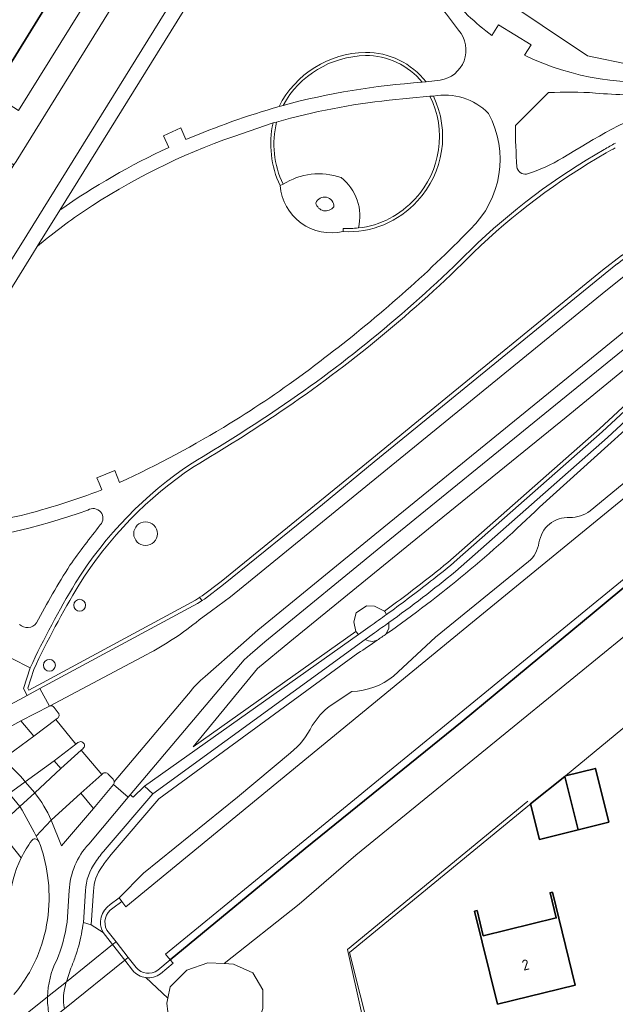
# Model space of a CAD drawing. Extents: x 150256 to 156914, y 461459 to 469481.
# Tile 426 of 656: x 156269 to 156344, y 464012 to 464136. Entities that reach past the tile are written whole.
import ezdxf
from ezdxf.enums import TextEntityAlignment as Align

# ---------------------------------------------------------------- set-up
doc = ezdxf.new("R2010")
doc.units = 0
doc.header["$LTSCALE"] = 0.75
for name, color, linetype, lineweight in [('B-RO-GK-BESCHOEIING-G', 251, 'GK-BESCHOEIING', 35), ('B-RO-GR-BEPLANTING_CULTUUR_BODEMBEDEKKER-GV', 251, 'CONTINUOUS', 18), ('B-RO-GR-BEPLANTING_CULTUUR_HEESTERS-GV', 251, 'CONTINUOUS', 18), ('B-RO-IE-TERREINAFSCHEIDING_KUNSTMATIG_HEKWERK-G', 251, 'IE-TERREINAFSCHEIDING-KUNSTMATIG', 18), ('B-RO-IE-TERREINAFSCHEIDING_KUNSTMATIG_MUUR-GV', 251, 'CONTINUOUS', 18), ('B-RO-KW-KUNSTWERK_DUIKER-GV', 251, 'CONTINUOUS', 18), ('B-RO-OG-BEBOUWING-GV', 6, 'CONTINUOUS', 35), ('B-RO-OG-BEBOUWING-T18', 1, 'CONTINUOUS', 18), ('B-RO-OG-TERREIN_CULTUURSCHEIDING-GV', 251, 'CONTINUOUS', 18), ('B-RO-OG-TERREIN_ONBEGROEID-GV', 251, 'CONTINUOUS', 18), ('B-RO-OG-WATER_SLOOT-GV', 251, 'CONTINUOUS', 18), ('B-RO-VH-VERHARDING_ASFALT-GV', 251, 'CONTINUOUS', 18), ('B-RO-VH-VERHARDING_HALFVERHARDING_GRIND-GV', 251, 'CONTINUOUS', 18), ('B-RO-VH-VERHARDING_TEGEL-GV', 251, 'CONTINUOUS', 18)]:
    doc.layers.add(name, color=color, linetype=linetype, lineweight=lineweight)
doc.styles.add('NLCS-ISO-M200-T18', font='NLCS-ISO.ttf', dxfattribs={"height": 360})
doc.linetypes.add('GK-BESCHOEIING', pattern='A,30,-5,[1,NLCS.SHX,S=1,R=0,X=0,Y=0],-5', length=40)
doc.linetypes.add('IE-TERREINAFSCHEIDING-KUNSTMATIG', pattern='A,4,[82,NLCS.SHX,S=0.75,R=90,X=0,Y=0],4,-2', length=10)

msp = doc.modelspace()

# ---------------------------------------------------------------- linework, layer by layer
at = {"layer": 'B-RO-GK-BESCHOEIING-G'}
msp.add_lwpolyline([(156375.479, 464088.538), (156369.682, 464084.697), (156356.896, 464073.944), (156351.434, 464069.93), (156341.148, 464061.374), (156324.463, 464047.529), (156304.628, 464031.449), (156287.56, 464017.39)], dxfattribs=at)
at = {"layer": 'B-RO-GR-BEPLANTING_CULTUUR_BODEMBEDEKKER-GV'}
msp.add_lwpolyline([(156280.805, 464152.534), (156264.998, 464126.951), (156265.988, 464126.322), (156268.375, 464124.806), (156276.277, 464137.529), (156284.202, 464150.45), (156281.695, 464151.988)], close=True, dxfattribs=at)
at = {"layer": 'B-RO-GR-BEPLANTING_CULTUUR_HEESTERS-GV'}
msp.add_lwpolyline([(156365.651, 464140.972), (156362.078, 464135.062), (156312.492, 464165.662), (156308.221, 464168.125), (156306.435, 464165.237), (156307.597, 464164.519), (156302.843, 464156.717), (156323.097, 464143.275), (156340.299, 464131.701), (156345.995, 464130.531), (156352.655, 464133.748), (156360.873, 464132.521), (156366.29, 464134.181), (156370.204, 464138.219)], close=True, dxfattribs=at)
for points in [[(156363.689, 464130.436), (156378.142, 464133.452), (156382.174, 464134.401), (156367.183, 464143.506), (156365.651, 464140.972), (156370.204, 464138.219), (156366.29, 464134.181), (156360.873, 464132.521), (156352.655, 464133.748), (156345.995, 464130.531), (156340.299, 464131.701), (156323.097, 464143.275), (156302.843, 464156.717), (156307.597, 464164.519), (156306.435, 464165.237), (156300.217, 464155.181)], [(156328.222, 464134.295), (156329.06, 464135.624), (156333.174, 464133.122), (156332.321, 464131.798)], [(156335.37, 464127.058), (156331.177, 464122.901)]]:
    msp.add_lwpolyline(points, dxfattribs=at)
for points in [[(156322.501, 464139.747, 0.0656075), (156328.222, 464134.295)], [(156332.321, 464131.798, 0.1504507), (156351.909, 464128.755)], [(156341.293, 464127.012, 0.0293765), (156335.37, 464127.058)], [(156349.505, 464126.814, -0.034581), (156341.293, 464127.012)], [(156337.184, 464118.817, -0.036351), (156349.801, 464125.579)], [(156331.177, 464122.901, 0.0152874), (156331.375, 464117.668)], [(156332.599, 464116.768, 0.0616036), (156337.184, 464118.817)], [(156331.375, 464117.668, 0.4236385), (156332.599, 464116.768)], [(156277.134, 464074.264, -0.063754), (156257.321, 464069.899)], [(156278.708, 464072.381, 0.8895548), (156277.134, 464074.264)], [(156274.878, 464067.285, -0.0163768), (156278.708, 464072.381)], [(156270.644, 464059.989, -0.021145), (156274.878, 464067.285)], [(156268.491, 464059.8, 0.450989), (156270.644, 464059.989)]]:
    msp.add_lwpolyline(points, format="xyb", dxfattribs=at)
at = {"layer": 'B-RO-IE-TERREINAFSCHEIDING_KUNSTMATIG_HEKWERK-G'}
msp.add_lwpolyline([(156332.761, 464037.442), (156309.972, 464018.686), (156311.768, 464010.578)], dxfattribs=at)
at = {"layer": 'B-RO-IE-TERREINAFSCHEIDING_KUNSTMATIG_MUUR-GV'}
for points in [[(156312.222, 464132.144, 0.277717), (156301.3, 464125.311)], [(156301.816, 464125.451, -0.2688163), (156312.227, 464131.745)], [(156319.882, 464128.415, 0.2353926), (156312.222, 464132.144)], [(156312.227, 464131.745, -0.2285141), (156319.401, 464128.37)], [(156320.385, 464126.607, -0.3111997), (156318.507, 464113.644)], [(156318.803, 464113.375, 0.3073575), (156320.818, 464126.62)], [(156300.542, 464123.225, 0.1652507), (156301.444, 464115.297)], [(156301.806, 464115.467, -0.1726658), (156301.002, 464123.343)], [(156309.393, 464109.493, 0.2291391), (156318.803, 464113.375)], [(156318.507, 464113.644, -0.1849375), (156311.336, 464109.942)], [(156311.336, 464109.942, -0.0427423), (156309.417, 464109.892)], [(156279.977, 464024.39, 0.4009511), (156279.071, 464020.828)], [(156279.548, 464021.144, -0.3982339), (156280.296, 464023.917)], [(156282.797, 464016.074, 0.1959871), (156284.471, 464015.137)], [(156285.97, 464016.086, -0.4053456), (156283.244, 464016.427)], [(156284.471, 464015.137, 0.1960148), (156286.324, 464015.638)]]:
    msp.add_lwpolyline(points, format="xyb", dxfattribs=at)
for points in [[(156319.401, 464128.37), (156319.882, 464128.415)], [(156320.818, 464126.62), (156320.385, 464126.607)], [(156301.3, 464125.311), (156301.816, 464125.451)], [(156301.002, 464123.343), (156300.542, 464123.225)], [(156301.444, 464115.297), (156301.806, 464115.467)], [(156309.417, 464109.892), (156309.393, 464109.493)], [(156281.112, 464025.221), (156279.977, 464024.39)], [(156280.296, 464023.917), (156281.448, 464024.761), (156281.112, 464025.221)], [(156279.071, 464020.828), (156280.262, 464019.309), (156281.804, 464017.341), (156282.797, 464016.074)], [(156283.244, 464016.427), (156282.248, 464017.698), (156280.706, 464019.666), (156279.548, 464021.144)], [(156286.324, 464015.638), (156287.922, 464016.949), (156287.56, 464017.39), (156285.97, 464016.086)]]:
    msp.add_lwpolyline(points, dxfattribs=at)
at = {"layer": 'B-RO-KW-KUNSTWERK_DUIKER-GV'}
msp.add_lwpolyline([(156265.914, 464004.576), (156269.064, 464007.106), (156270.318, 464008.114), (156272.433, 464009.813), (156274.177, 464011.214), (156281.804, 464017.341), (156282.248, 464017.698), (156280.706, 464019.666), (156280.262, 464019.309), (156274.425, 464014.62), (156272.042, 464012.706), (156269.691, 464010.817), (156267.949, 464009.418)], dxfattribs=at)
at = {"layer": 'B-RO-OG-BEBOUWING-GV'}
for points in [[(156264.998, 464126.951), (156280.805, 464152.534), (156282.36, 464155.051), (156284.783, 464158.973), (156279.014, 464162.537), (156279.078, 464162.641), (156275.254, 464165.004), (156275.166, 464164.863), (156274.55, 464165.243), (156274.419, 464165.324), (156271.949, 464161.326), (156273.03, 464160.659), (156264.746, 464147.251), (156254.359, 464130.44), (156253.278, 464131.107), (156250.807, 464127.108), (156251.298, 464126.806), (156251.208, 464126.66), (156255.371, 464124.088), (156255.43, 464124.183), (156261.117, 464120.669), (156263.358, 464124.295)], [(156339.099, 464033.839), (156342.981, 464034.805), (156341.292, 464041.594), (156337.5, 464040.65), (156337.42, 464040.586)], [(156333.099, 464037.109), (156334.214, 464032.624), (156339.099, 464033.839), (156337.42, 464040.586)], [(156328.908, 464011.774), (156338.733, 464014.177), (156335.856, 464025.942), (156335.565, 464025.871), (156336.342, 464022.692), (156327.107, 464020.434), (156326.33, 464023.613), (156326.031, 464023.54)]]:
    msp.add_lwpolyline(points, close=True, dxfattribs=at)
at = {"layer": 'B-RO-OG-TERREIN_CULTUURSCHEIDING-GV'}
for points in [[(156299.245, 464153.611), (156273.581, 464112.191)], [(156319.882, 464128.415), (156321.662, 464128.634)], [(156300.542, 464123.225), (156295.586, 464121.533)], [(156287.355, 464120.132), (156286.69, 464121.593), (156288.892, 464122.612), (156289.535, 464121.135)], [(156360.314, 464118.046), (156349.327, 464110.185), (156348.462, 464109.529), (156345.914, 464107.479), (156344.593, 464106.428), (156344.593, 464106.47), (156342.211, 464104.597), (156318.449, 464085.201), (156313.026, 464080.741), (156306.467, 464075.374), (156293.983, 464065.244), (156291.608, 464063.432), (156291.303, 464063.237), (156291.235, 464063.194), (156291.572, 464062.816), (156291.894, 464063.022), (156294.293, 464064.851), (156306.782, 464074.986), (156313.343, 464080.354), (156318.766, 464084.814), (156342.524, 464104.207), (156344.093, 464105.441), (156344.093, 464105.392), (156346.227, 464107.089)], [(156306.467, 464075.374), (156313.026, 464080.741), (156318.449, 464085.201), (156342.211, 464104.597), (156344.593, 464106.47), (156344.593, 464106.428), (156345.914, 464107.479), (156348.462, 464109.529), (156349.327, 464110.185), (156360.314, 464118.046)], [(156301.806, 464115.467), (156301.444, 464115.297)], [(156309.393, 464109.493), (156309.417, 464109.892)], [(156270.736, 464107.589), (156270.263, 464106.825), (156248.328, 464071.359)], [(156349.965, 464098.737), (156335.565, 464087.026), (156314.65, 464069.991), (156299.494, 464057.607), (156297.664, 464056.017), (156296.884, 464055.339), (156282.5, 464038.263), (156282.883, 464037.942), (156284.298, 464039.344), (156311.351, 464058.542), (156311.023, 464058.922), (156290.449, 464044.323), (156298.567, 464054.242), (156302.678, 464057.614), (156321.323, 464072.807), (156337.585, 464086.023), (156346.964, 464093.702)], [(156322.634, 464067.637), (156341.804, 464084.551), (156354.572, 464096.381)], [(156354.572, 464096.381), (156341.804, 464084.551), (156322.634, 464067.637)], [(156322.957, 464067.255), (156323.823, 464068.019), (156342.139, 464084.18), (156354.899, 464096.002)], [(156355.554, 464095.246), (156342.81, 464083.438), (156323.604, 464066.492)], [(156346.964, 464093.702), (156337.585, 464086.023), (156321.323, 464072.807), (156302.678, 464057.614), (156298.567, 464054.242), (156290.449, 464044.323), (156311.023, 464058.922), (156311.018, 464058.928), (156310.742, 464060.146), (156311.074, 464061.253), (156312.365, 464062.138), (156313.38, 464062.101), (156314.62, 464061.481)], [(156407.67, 464093.851), (156394.198, 464090.366), (156382.47, 464086.711), (156378.022, 464084.313), (156372.827, 464081.723), (156362.762, 464072.824), (156355.194, 464066.545), (156348.404, 464061.115), (156328.733, 464045.095), (156311.016, 464030.647), (156303.831, 464024.431), (156294.387, 464016.91), (156295.532, 464016.85), (156298, 464015.743), (156299.277, 464013.616), (156299.277, 464011.232)], [(156353.633, 464092.164), (156334.24, 464074.646)], [(156334.24, 464074.646), (156353.633, 464092.164)], [(156340.64, 464074.18), (156358.728, 464089.101)], [(156278.911, 464076.829), (156278.916, 464076.831), (156278.569, 464077.666), (156278.293, 464078.331), (156280.544, 464079.259), (156281.149, 464077.757)], [(156270.31, 464054.127), (156269.546, 464051.751), (156269.681, 464051.491), (156270.849, 464052.123), (156290.745, 464062.881), (156291.235, 464063.194), (156291.303, 464063.237), (156291.608, 464063.432), (156293.983, 464065.244), (156306.467, 464075.374)], [(156315.784, 464053.251), (156321.098, 464058.179), (156332.847, 464067.749)], [(156271.087, 464051.683), (156290.999, 464062.45), (156291.572, 464062.816), (156291.235, 464063.194), (156290.745, 464062.881), (156270.849, 464052.123), (156269.681, 464051.491), (156269.546, 464051.751), (156270.31, 464054.127)], [(156314.893, 464061.063), (156314.672, 464061.455), (156314.62, 464061.481), (156313.38, 464062.101), (156312.365, 464062.138), (156311.074, 464061.253), (156310.742, 464060.146), (156311.018, 464058.928), (156311.023, 464058.922), (156311.351, 464058.542)], [(156314.62, 464061.481), (156314.672, 464061.455), (156314.893, 464061.063)], [(156311.351, 464058.542), (156312.804, 464059.573)], [(156314.863, 464058.605), (156315.202, 464059.334), (156315.196, 464060.048)], [(156315.196, 464060.048), (156315.202, 464059.334), (156314.863, 464058.605)], [(156313.385, 464058.759), (156312.185, 464057.888), (156312.598, 464057.712), (156313.136, 464057.638), (156313.722, 464057.811)], [(156313.722, 464057.811), (156313.136, 464057.638), (156312.598, 464057.712), (156312.185, 464057.888), (156285.341, 464038.394)], [(156311.275, 464056.158), (156286.101, 464037.744), (156280.071, 464030.694)], [(156280.071, 464030.694), (156286.101, 464037.744), (156311.275, 464056.158)], [(156314.252, 464002.236), (156310.228, 464018.335), (156332.974, 464037.006), (156333.099, 464037.109), (156337.42, 464040.586), (156337.5, 464040.65), (156357.052, 464056.79)], [(156269.844, 464054.311), (156269.007, 464051.706), (156269.471, 464050.809), (156271.087, 464051.683)], [(156307.759, 464049.501), (156310.504, 464051.304)], [(156279.977, 464024.39), (156281.112, 464025.221), (156284.189, 464028.331), (156296.041, 464037.95), (156302.747, 464043.567)], [(156285.341, 464038.394), (156279.309, 464031.342)], [(156276.84, 464026.134), (156276.581, 464022.129), (156277.562, 464021.798), (156277.839, 464026.078)], [(156277.839, 464026.078), (156277.562, 464021.798), (156279.071, 464020.828)], [(156282.797, 464016.074), (156281.804, 464017.341), (156280.262, 464019.309), (156279.071, 464020.828), (156277.562, 464021.798), (156276.581, 464022.129)], [(156274.996, 464016.329), (156274.425, 464014.62), (156274.361, 464014.428)], [(156287.361, 464009.7), (156287.106, 464011.913), (156287.236, 464012.537), (156284.471, 464015.137)]]:
    msp.add_lwpolyline(points, dxfattribs=at)
for points in [[(156324.003, 464134.94, 0.0995978), (156309.072, 464148.865)], [(156321.662, 464128.634, 0.5882266), (156324.003, 464134.94)], [(156301.3, 464125.311, -0.277717), (156312.222, 464132.144)], [(156312.222, 464132.144, -0.2353926), (156319.882, 464128.415)], [(156320.818, 464126.62, -0.3073575), (156318.803, 464113.375)], [(156327.795, 464124.434, 0.2491229), (156320.818, 464126.62)], [(156289.535, 464121.135, -0.0287568), (156301.3, 464125.311)], [(156325.481, 464109.76, 0.3348685), (156327.795, 464124.434)], [(156301.444, 464115.297, -0.1652507), (156300.542, 464123.225)], [(156295.586, 464121.533, 0.0644489), (156276.599, 464112.043)], [(156343.818, 464120.668, 0.0052587), (156342.403, 464119.865)], [(156273.581, 464112.191, -0.0441791), (156287.355, 464120.132)], [(156342.403, 464119.865, 0.0633538), (156325.491, 464107.152)], [(156325.841, 464106.795, -0.0633636), (156342.652, 464119.432)], [(156342.652, 464119.432, 0.0633636), (156325.841, 464106.795)], [(156342.652, 464119.432, -0.0040088), (156343.808, 464120.091)], [(156343.808, 464120.091, 0.0040088), (156342.652, 464119.432)], [(156309.144, 464116.313, 0.230295), (156301.806, 464115.467)], [(156311.336, 464109.942, 0.2979113), (156309.144, 464116.313)], [(156309.393, 464109.493, -0.4587696), (156301.444, 464115.297)], [(156301.444, 464115.297, 0.4587696), (156309.393, 464109.493)], [(156308.218, 464112.619, 0.8705115), (156305.965, 464113.092)], [(156305.965, 464113.092, -0.8705115), (156308.218, 464112.619)], [(156305.965, 464113.092, 0.6432134), (156308.218, 464112.619)], [(156308.218, 464112.619, -0.6432134), (156305.965, 464113.092)], [(156318.803, 464113.375, -0.2291391), (156309.393, 464109.493)], [(156276.599, 464112.043, 0.0280059), (156270.736, 464107.589)], [(156307.584, 464093.933, 0.0358826), (156325.481, 464109.76)], [(156309.417, 464109.892, 0.0427423), (156311.336, 464109.942)], [(156325.491, 464107.152, -0.0475728), (156301.184, 464087.103)], [(156301.464, 464086.689, 0.0475907), (156325.841, 464106.795)], [(156325.841, 464106.795, -0.0475907), (156301.464, 464086.689)], [(156304.975, 464091.935, 0.0059008), (156307.584, 464093.933)], [(156295.117, 464085.243, 0.0223478), (156304.975, 464091.935)], [(156301.184, 464087.103, -0.0152514), (156290.324, 464080.218)], [(156290.59, 464079.794, 0.0151479), (156301.464, 464086.689)], [(156301.464, 464086.689, -0.0151479), (156290.59, 464079.794)], [(156281.149, 464077.757, 0.0298136), (156295.117, 464085.243)], [(156290.324, 464080.218, 0.1071736), (156275.575, 464065.053)], [(156276.002, 464064.791, -0.1071612), (156290.59, 464079.794)], [(156290.59, 464079.794, 0.1071612), (156276.002, 464064.791)], [(156268.692, 464073.603, 0.0321379), (156278.911, 464076.829)], [(156334.24, 464074.646, -0.039636), (156314.863, 464058.605)], [(156314.863, 464058.605, 0.039636), (156334.24, 464074.646)], [(156248.328, 464071.359, 0.0632492), (156268.692, 464073.603)], [(156335.471, 464072.507, -0.1686649), (156338.056, 464073.343)], [(156338.056, 464073.343, 0.1775547), (156340.64, 464074.18)], [(156282.939, 464071.283, -1), (156285.939, 464071.283)], [(156285.939, 464071.283, 1), (156282.939, 464071.283)], [(156334.159, 464070.128, -0.1688542), (156335.471, 464072.507)], [(156285.939, 464071.283, -1), (156282.939, 464071.283)], [(156282.939, 464071.283, 1), (156285.939, 464071.283)], [(156332.847, 464067.749, 0.1774335), (156334.159, 464070.128)], [(156314.62, 464061.481, 0.014001), (156322.634, 464067.637)], [(156322.634, 464067.637, -0.014001), (156314.62, 464061.481)], [(156320.101, 464064.979, 0.0050458), (156322.957, 464067.255)], [(156323.604, 464066.492, -0.014658), (156315.196, 464060.048)], [(156275.575, 464065.053, 0.0257177), (156269.844, 464054.311)], [(156270.31, 464054.127, -0.0256842), (156276.002, 464064.791)], [(156276.002, 464064.791, 0.0256842), (156270.31, 464054.127)], [(156314.893, 464061.063, 0.0091626), (156320.101, 464064.979)], [(156275.353, 464062.231, -1), (156276.853, 464062.231)], [(156276.853, 464062.231, 1), (156275.353, 464062.231)], [(156276.853, 464062.231, -1), (156275.353, 464062.231)], [(156275.353, 464062.231, 1), (156276.853, 464062.231)], [(156312.804, 464059.573, 0.0036698), (156314.893, 464061.063)], [(156315.196, 464060.048, -0.0026151), (156313.385, 464058.759)], [(156314.863, 464058.605, -0.0015919), (156313.722, 464057.811)], [(156313.722, 464057.811, 0.0015919), (156314.863, 464058.605)], [(156313.722, 464057.811, -0.0044137), (156311.275, 464056.158)], [(156311.275, 464056.158, 0.0044137), (156313.722, 464057.811)], [(156271.531, 464054.639, -1), (156273.031, 464054.639)], [(156273.031, 464054.639, 1), (156271.531, 464054.639)], [(156273.031, 464054.639, -1), (156271.531, 464054.639)], [(156271.531, 464054.639, 1), (156273.031, 464054.639)], [(156310.504, 464051.304, 0.1551133), (156315.784, 464053.251)], [(156305.505, 464047.019, -0.0958629), (156307.759, 464049.501)], [(156302.747, 464043.567, 0.1114095), (156305.505, 464047.019)], [(156270.051, 464032.466, 0.0448231), (156268.713, 464030.293)], [(156270.905, 464032.434, 0.552707), (156270.051, 464032.466)], [(156270.935, 464032.373, 0.0328933), (156270.905, 464032.434)], [(156272.048, 464028.05, 0.0644921), (156270.935, 464032.373)], [(156279.309, 464031.342, 0.0275938), (156278.111, 464029.749)], [(156280.071, 464030.694, 0.0285716), (156278.932, 464029.177)], [(156278.932, 464029.177, -0.0285716), (156280.071, 464030.694)], [(156268.713, 464030.293, 0.1039737), (156267.249, 464024.66)], [(156278.111, 464029.749, 0.1452641), (156276.84, 464026.134)], [(156278.932, 464029.177, 0.1468746), (156277.839, 464026.078)], [(156277.839, 464026.078, -0.1468746), (156278.932, 464029.177)], [(156270.902, 464018.195, 0.1302856), (156272.048, 464028.05)], [(156279.071, 464020.828, -0.4009511), (156279.977, 464024.39)], [(156276.581, 464022.129, -0.0213044), (156275.992, 464019.177)], [(156267.793, 464012.998, 0.0787267), (156270.902, 464018.195)], [(156275.992, 464019.177, -0.0135226), (156275.545, 464017.773)], [(156275.545, 464017.773, -0.0133365), (156274.996, 464016.329)], [(156284.471, 464015.137, -0.1959871), (156282.797, 464016.074)], [(156274.361, 464014.428, 0.1233997), (156274.177, 464011.214)]]:
    msp.add_lwpolyline(points, format="xyb", dxfattribs=at)
msp.add_lwpolyline([(156287.236, 464012.537), (156287.106, 464011.913), (156287.361, 464009.7), (156288.893, 464007.998), (156290.425, 464006.551), (156293.66, 464006.041), (156296.213, 464006.977), (156298.511, 464008.934), (156299.277, 464011.232), (156299.277, 464013.616), (156298, 464015.743), (156295.532, 464016.85), (156294.387, 464016.91), (156292.298, 464017.02), (156289.659, 464016.084), (156287.532, 464013.956)], close=True, dxfattribs=at)
at = {"layer": 'B-RO-OG-TERREIN_ONBEGROEID-GV'}
for points in [[(156312.227, 464131.745, 0.2688163), (156301.816, 464125.451)], [(156319.401, 464128.37, 0.2285141), (156312.227, 464131.745)], [(156301.816, 464125.451, -0.0487415), (156319.401, 464128.37)], [(156318.507, 464113.644, 0.3111997), (156320.385, 464126.607)], [(156315.205, 464126.098, 0.0431611), (156301.002, 464123.343)], [(156301.002, 464123.343, 0.1726658), (156301.806, 464115.467)], [(156301.806, 464115.467, -0.230295), (156309.144, 464116.313)], [(156309.144, 464116.313, -0.2979113), (156311.336, 464109.942)], [(156311.336, 464109.942, 0.1849375), (156318.507, 464113.644)]]:
    msp.add_lwpolyline(points, format="xyb", dxfattribs=at)
msp.add_lwpolyline([(156320.385, 464126.607), (156315.205, 464126.098)], dxfattribs=at)
at = {"layer": 'B-RO-OG-WATER_SLOOT-GV'}
for points in [[(156284.471, 464015.137), (156287.236, 464012.537), (156287.532, 464013.956), (156289.659, 464016.084), (156292.298, 464017.02), (156294.387, 464016.91), (156303.831, 464024.431), (156311.016, 464030.647), (156328.733, 464045.095), (156348.404, 464061.115), (156355.194, 464066.545), (156362.762, 464072.824), (156372.827, 464081.723), (156378.022, 464084.313), (156382.47, 464086.711), (156394.198, 464090.366), (156407.67, 464093.851), (156411.841, 464094.741), (156422.151, 464096.954), (156440.759, 464101.063), (156453.84, 464103.937), (156475.983, 464109.865), (156478.842, 464111.416), (156477.916, 464118.372)], [(156362.576, 464090.251), (156325.778, 464060.1), (156281.928, 464024.107), (156281.448, 464024.761), (156280.296, 464023.917)], [(156302.747, 464043.567), (156296.041, 464037.95), (156284.189, 464028.331), (156281.112, 464025.221), (156281.448, 464024.761), (156281.928, 464024.107), (156325.778, 464060.1), (156362.576, 464090.251)], [(156375.479, 464088.538), (156369.682, 464084.697), (156356.896, 464073.944), (156351.434, 464069.93), (156341.148, 464061.374), (156324.463, 464047.529), (156304.628, 464031.449), (156287.56, 464017.39), (156287.922, 464016.949), (156286.324, 464015.638)], [(156367.113, 464083.722), (156336.858, 464058.941), (156286.965, 464018.115), (156287.56, 464017.39), (156304.628, 464031.449), (156324.463, 464047.529), (156341.148, 464061.374), (156351.434, 464069.93), (156356.896, 464073.944), (156369.682, 464084.697), (156375.479, 464088.538)], [(156358.728, 464089.101), (156340.64, 464074.18)], [(156285.97, 464016.086), (156287.56, 464017.39), (156286.965, 464018.115), (156336.858, 464058.941), (156367.113, 464083.722)], [(156332.847, 464067.749), (156321.098, 464058.179), (156315.784, 464053.251)], [(156310.504, 464051.304), (156307.759, 464049.501)], [(156279.548, 464021.144), (156280.706, 464019.666), (156282.248, 464017.698), (156283.244, 464016.427)]]:
    msp.add_lwpolyline(points, dxfattribs=at)
for points in [[(156338.056, 464073.343, 0.1686649), (156335.471, 464072.507)], [(156340.64, 464074.18, -0.1775547), (156338.056, 464073.343)], [(156335.471, 464072.507, 0.1688542), (156334.159, 464070.128)], [(156334.159, 464070.128, -0.1774335), (156332.847, 464067.749)], [(156315.784, 464053.251, -0.1551133), (156310.504, 464051.304)], [(156307.759, 464049.501, 0.0958629), (156305.505, 464047.019)], [(156305.505, 464047.019, -0.1114095), (156302.747, 464043.567)], [(156280.296, 464023.917, 0.3982339), (156279.548, 464021.144)], [(156283.244, 464016.427, 0.4053456), (156285.97, 464016.086)], [(156286.324, 464015.638, -0.1960148), (156284.471, 464015.137)]]:
    msp.add_lwpolyline(points, format="xyb", dxfattribs=at)
at = {"layer": 'B-RO-VH-VERHARDING_ASFALT-GV'}
for points in [[(156243.81, 464067.904), (156249.6, 464077.326), (156268.673, 464107.817), (156310.962, 464176.053)], [(156291.647, 464156.432), (156268.081, 464118.358), (156267.785, 464117.944), (156263.489, 464111.045), (156259.195, 464104.146), (156259.152, 464104.077), (156234.554, 464064.434), (156234.342, 464064.092)], [(156332.321, 464131.798), (156333.174, 464133.122), (156329.06, 464135.624), (156328.222, 464134.295)], [(156321.662, 464128.634), (156319.882, 464128.415), (156319.401, 464128.37)], [(156315.205, 464126.098), (156320.385, 464126.607), (156320.818, 464126.62)], [(156331.177, 464122.901), (156335.37, 464127.058)], [(156301.816, 464125.451), (156301.3, 464125.311)], [(156295.586, 464121.533), (156300.542, 464123.225), (156301.002, 464123.343)], [(156289.535, 464121.135), (156288.892, 464122.612), (156286.69, 464121.593), (156287.355, 464120.132)], [(156360.594, 464117.632), (156349.624, 464109.782), (156348.77, 464109.135), (156346.227, 464107.089), (156344.093, 464105.392), (156344.093, 464105.441), (156342.524, 464104.207), (156318.766, 464084.814), (156313.343, 464080.354), (156306.782, 464074.986), (156294.293, 464064.851), (156291.894, 464063.022), (156291.572, 464062.816), (156290.999, 464062.45), (156271.087, 464051.683), (156272.281, 464049.475), (156284.611, 464056.011)], [(156273.581, 464112.191), (156270.736, 464107.589)], [(156291.95, 464053.229), (156296.468, 464057.197), (156298.607, 464059.076), (156313.427, 464071.162), (156349.41, 464100.484), (156351.237, 464101.918), (156353.634, 464103.799), (156355.463, 464105.134), (156365.06, 464111.959)], [(156365.06, 464111.959), (156355.463, 464105.134), (156353.634, 464103.799), (156351.237, 464101.918), (156349.41, 464100.484), (156313.427, 464071.162), (156298.607, 464059.076), (156296.468, 464057.197), (156291.95, 464053.229)], [(156291.196, 464060.374), (156292.75, 464061.524), (156295.16, 464063.306), (156342.626, 464102.01), (156347.429, 464105.845), (156350.103, 464107.98)], [(156350.103, 464107.98), (156347.429, 464105.845), (156342.626, 464102.01), (156295.16, 464063.306), (156292.75, 464061.524), (156291.196, 464060.374)], [(156280.365, 464039.554), (156282.25, 464037.966), (156282.5, 464038.263), (156296.884, 464055.339), (156297.664, 464056.017), (156299.494, 464057.607), (156314.65, 464069.991), (156335.565, 464087.026), (156349.965, 464098.737), (156352.434, 464100.682), (156354.698, 464102.466), (156355.502, 464103.068), (156360.685, 464106.888)], [(156281.149, 464077.757), (156280.544, 464079.259), (156278.293, 464078.331), (156278.569, 464077.666), (156278.916, 464076.831), (156278.911, 464076.829)], [(156284.611, 464056.011), (156272.281, 464049.475)], [(156267.538, 464055.516), (156269.844, 464054.311)], [(156266.315, 464042.727), (156263.304, 464044.653), (156268.686, 464047.604), (156272.281, 464049.475), (156271.087, 464051.683), (156269.471, 464050.809), (156263.282, 464047.489)], [(156280.484, 464039.914), (156289.862, 464051.012)], [(156289.862, 464051.012), (156280.484, 464039.914)], [(156272.281, 464049.475), (156268.686, 464047.604)], [(156273.396, 464048.636), (156272.89, 464049.298)], [(156272.89, 464049.298), (156273.396, 464048.636)], [(156269.234, 464039.892), (156272.871, 464042.567), (156275.629, 464044.669), (156273.087, 464047.764), (156270.3, 464045.662), (156266.315, 464042.727)], [(156268.686, 464047.604), (156270.3, 464045.662), (156273.087, 464047.764), (156273.321, 464047.94)], [(156273.321, 464047.94), (156273.087, 464047.764), (156275.629, 464044.669), (156275.888, 464044.866)], [(156275.888, 464044.866), (156275.629, 464044.669), (156272.871, 464042.567), (156273.71, 464041.588), (156276.291, 464043.893)], [(156272.504, 464035.057), (156276.244, 464038.463), (156278.888, 464040.815), (156276.291, 464043.893), (156273.71, 464041.588), (156270.422, 464038.5)], [(156276.291, 464043.893), (156276.516, 464044.094)], [(156276.516, 464044.094), (156276.291, 464043.893), (156278.888, 464040.815), (156279.009, 464040.923)], [(156278.888, 464040.815), (156276.244, 464038.463), (156277.832, 464036.537), (156280.365, 464039.554)], [(156279.009, 464040.923), (156278.888, 464040.815)], [(156280.34, 464040.219), (156279.719, 464040.888)], [(156279.719, 464040.888), (156280.34, 464040.219)], [(156268.713, 464030.293), (156265.629, 464034.135), (156264.03, 464036.06), (156260.93, 464039.809)], [(156267.185, 464038.417), (156269.234, 464039.892)], [(156277.243, 464032.022), (156282.25, 464037.966), (156280.365, 464039.554), (156277.832, 464036.537), (156273.799, 464031.794)], [(156270.422, 464038.5), (156268.558, 464036.777)], [(156268.558, 464036.777), (156265.629, 464034.135), (156268.713, 464030.293)], [(156273.799, 464031.794), (156272.504, 464035.057), (156270.6, 464033.046), (156270.905, 464032.434)], [(156270.6, 464033.046), (156272.504, 464035.057)], [(156270.905, 464032.434), (156270.6, 464033.046)], [(156274.503, 464022.152), (156274.785, 464026.142)]]:
    msp.add_lwpolyline(points, dxfattribs=at)
for points in [[(156309.072, 464148.865, -0.0995978), (156324.003, 464134.94)], [(156328.222, 464134.295, -0.0656075), (156322.501, 464139.747)], [(156324.003, 464134.94, -0.5882266), (156321.662, 464128.634)], [(156351.909, 464128.755, -0.1504507), (156332.321, 464131.798)], [(156319.401, 464128.37, 0.0487415), (156301.816, 464125.451)], [(156320.818, 464126.62, -0.2491229), (156327.795, 464124.434)], [(156335.37, 464127.058, -0.0293765), (156341.293, 464127.012)], [(156341.293, 464127.012, 0.034581), (156349.505, 464126.814)], [(156301.3, 464125.311, 0.0287568), (156289.535, 464121.135)], [(156301.002, 464123.343, -0.0431611), (156315.205, 464126.098)], [(156349.801, 464125.579, 0.036351), (156337.184, 464118.817)], [(156327.795, 464124.434, -0.3348685), (156325.481, 464109.76)], [(156331.375, 464117.668, -0.0152874), (156331.177, 464122.901)], [(156276.599, 464112.043, -0.0644489), (156295.586, 464121.533)], [(156342.403, 464119.865, -0.0052587), (156343.818, 464120.668)], [(156287.355, 464120.132, 0.0441791), (156273.581, 464112.191)], [(156325.491, 464107.152, -0.0633538), (156342.403, 464119.865)], [(156337.184, 464118.817, -0.0616036), (156332.599, 464116.768)], [(156332.599, 464116.768, -0.4236385), (156331.375, 464117.668)], [(156270.736, 464107.589, -0.0280059), (156276.599, 464112.043)], [(156325.481, 464109.76, -0.0358826), (156307.584, 464093.933)], [(156301.184, 464087.103, 0.0475728), (156325.491, 464107.152)], [(156307.584, 464093.933, -0.0059008), (156304.975, 464091.935)], [(156304.975, 464091.935, -0.0223478), (156295.117, 464085.243)], [(156290.324, 464080.218, 0.0152514), (156301.184, 464087.103)], [(156295.117, 464085.243, -0.0298136), (156281.149, 464077.757)], [(156275.575, 464065.053, -0.1071736), (156290.324, 464080.218)], [(156278.911, 464076.829, -0.0321379), (156268.692, 464073.603)], [(156257.321, 464069.899, 0.063754), (156277.134, 464074.264)], [(156277.134, 464074.264, -0.8895548), (156278.708, 464072.381)], [(156268.692, 464073.603, -0.0632492), (156248.328, 464071.359)], [(156278.708, 464072.381, 0.0163768), (156274.878, 464067.285)], [(156274.878, 464067.285, 0.021145), (156270.644, 464059.989)], [(156269.844, 464054.311, -0.0257177), (156275.575, 464065.053)], [(156270.644, 464059.989, -0.450989), (156268.491, 464059.8)], [(156284.611, 464056.011, 0.0512968), (156291.196, 464060.374)], [(156291.196, 464060.374, -0.0512968), (156284.611, 464056.011)], [(156289.862, 464051.012, -0.0517885), (156291.95, 464053.229)], [(156291.95, 464053.229, 0.0517885), (156289.862, 464051.012)], [(156272.89, 464049.298, 0.3892146), (156272.281, 464049.475)], [(156272.281, 464049.475, -0.3892146), (156272.89, 464049.298)], [(156273.321, 464047.94, 0.4324048), (156273.396, 464048.636)], [(156273.396, 464048.636, -0.4324048), (156273.321, 464047.94)], [(156276.516, 464044.094, 1.0216426), (156275.888, 464044.866)], [(156275.888, 464044.866, -1.0216426), (156276.516, 464044.094)], [(156269.234, 464039.892, 0.0580444), (156266.315, 464042.727)], [(156266.315, 464042.727, -0.0580444), (156269.234, 464039.892)], [(156279.719, 464040.888, 0.4295065), (156279.009, 464040.923)], [(156279.009, 464040.923, -0.4295065), (156279.719, 464040.888)], [(156280.484, 464039.914, 0.1764228), (156280.34, 464040.219)], [(156280.34, 464040.219, -0.1764228), (156280.484, 464039.914)], [(156280.365, 464039.554, 0.2026697), (156280.484, 464039.914)], [(156280.484, 464039.914, -0.2026697), (156280.365, 464039.554)], [(156272.504, 464035.057, 0.0616774), (156270.422, 464038.5)], [(156270.422, 464038.5, -0.0616774), (156272.504, 464035.057)], [(156270.6, 464033.046, 0.0160997), (156268.558, 464036.777)], [(156268.558, 464036.777, -0.0160997), (156270.6, 464033.046)], [(156268.713, 464030.293, -0.0448231), (156270.051, 464032.466)], [(156270.051, 464032.466, -0.552707), (156270.905, 464032.434)], [(156270.905, 464032.434, -0.0328933), (156270.935, 464032.373)], [(156270.935, 464032.373, -0.0644921), (156272.048, 464028.05)], [(156274.785, 464026.142, -0.1765359), (156277.243, 464032.022)], [(156267.249, 464024.66, -0.1039737), (156268.713, 464030.293)], [(156272.048, 464028.05, -0.1302856), (156270.902, 464018.195)], [(156273.202, 464017.334, 0.0641638), (156274.503, 464022.152)], [(156270.902, 464018.195, -0.0787267), (156267.793, 464012.998)], [(156272.042, 464012.706, -0.1139131), (156273.202, 464017.334)], [(156272.224, 464010.55, -0.0510482), (156272.042, 464012.706)]]:
    msp.add_lwpolyline(points, format="xyb", dxfattribs=at)
for points in [[(156270.422, 464038.5), (156269.234, 464039.892), (156267.185, 464038.417), (156268.558, 464036.777)], [(156267.185, 464038.417), (156264.03, 464036.06), (156265.629, 464034.135), (156268.558, 464036.777)]]:
    msp.add_lwpolyline(points, close=True, dxfattribs=at)
at = {"layer": 'B-RO-VH-VERHARDING_HALFVERHARDING_GRIND-GV'}
for points in [[(156354.899, 464096.002), (156342.139, 464084.18), (156323.823, 464068.019), (156322.957, 464067.255)], [(156323.604, 464066.492), (156342.81, 464083.438), (156355.554, 464095.246)], [(156312.804, 464059.573), (156311.351, 464058.542), (156284.298, 464039.344), (156285.341, 464038.394), (156312.185, 464057.888), (156313.385, 464058.759)]]:
    msp.add_lwpolyline(points, dxfattribs=at)
for points in [[(156322.957, 464067.255, -0.0050458), (156320.101, 464064.979)], [(156315.196, 464060.048, 0.014658), (156323.604, 464066.492)], [(156320.101, 464064.979, -0.0091626), (156314.893, 464061.063)], [(156314.893, 464061.063, -0.0036698), (156312.804, 464059.573)], [(156313.385, 464058.759, 0.0026151), (156315.196, 464060.048)]]:
    msp.add_lwpolyline(points, format="xyb", dxfattribs=at)
at = {"layer": 'B-RO-VH-VERHARDING_TEGEL-GV'}
for points in [[(156270.263, 464106.825), (156270.736, 464107.589), (156273.581, 464112.191), (156299.245, 464153.611), (156300.217, 464155.181), (156306.435, 464165.237), (156308.221, 464168.125), (156312.525, 464175.088), (156310.962, 464176.053), (156268.673, 464107.817), (156249.6, 464077.326), (156243.81, 464067.904)], [(156244.684, 464065.089), (156247.23, 464069.615), (156248.328, 464071.359), (156270.263, 464106.825)], [(156263.282, 464047.489), (156269.471, 464050.809), (156269.007, 464051.706), (156269.844, 464054.311), (156267.538, 464055.516), (156266.951, 464053.528)], [(156279.309, 464031.342), (156285.341, 464038.394), (156284.298, 464039.344), (156282.883, 464037.942), (156282.5, 464038.263), (156282.25, 464037.966), (156277.243, 464032.022)], [(156274.785, 464026.142), (156274.503, 464022.152)], [(156276.581, 464022.129), (156276.84, 464026.134)], [(156274.361, 464014.428), (156274.425, 464014.62), (156274.996, 464016.329)]]:
    msp.add_lwpolyline(points, dxfattribs=at)
for points in [[(156281.695, 464151.988), (156284.202, 464150.45), (156276.277, 464137.529), (156268.375, 464124.806), (156265.988, 464126.322), (156264.357, 464123.668), (156266.739, 464122.172), (156265.106, 464119.542), (156267.785, 464117.944), (156268.081, 464118.358), (156291.647, 464156.432), (156288.931, 464158.161), (156288.152, 464156.892), (156285.748, 464152.972), (156283.231, 464154.516)], [(156263.304, 464044.653), (156266.315, 464042.727), (156270.3, 464045.662), (156268.686, 464047.604)], [(156272.871, 464042.567), (156269.234, 464039.892), (156270.422, 464038.5), (156273.71, 464041.588)], [(156272.504, 464035.057), (156273.799, 464031.794), (156277.832, 464036.537), (156276.244, 464038.463)]]:
    msp.add_lwpolyline(points, close=True, dxfattribs=at)
for points in [[(156277.243, 464032.022, 0.1765359), (156274.785, 464026.142)], [(156278.111, 464029.749, -0.0275938), (156279.309, 464031.342)], [(156276.84, 464026.134, -0.1452641), (156278.111, 464029.749)], [(156274.503, 464022.152, -0.0641638), (156273.202, 464017.334)], [(156275.992, 464019.177, 0.0213044), (156276.581, 464022.129)], [(156275.545, 464017.773, 0.0135226), (156275.992, 464019.177)], [(156273.202, 464017.334, 0.1139131), (156272.042, 464012.706)], [(156274.996, 464016.329, 0.0133365), (156275.545, 464017.773)], [(156274.177, 464011.214, -0.1233997), (156274.361, 464014.428)], [(156272.042, 464012.706, 0.0510482), (156272.224, 464010.55)]]:
    msp.add_lwpolyline(points, format="xyb", dxfattribs=at)

# ---------------------------------------------------------------- texts
at = {"layer": 'B-RO-OG-BEBOUWING-T18', "style": 'NLCS-ISO-M200-T18'}
msp.add_text('2', height=1.35, rotation=13.8, dxfattribs=at).set_placement((156332.471, 464016.763), align=Align.MIDDLE)

doc.saveas('drawing.dxf')
